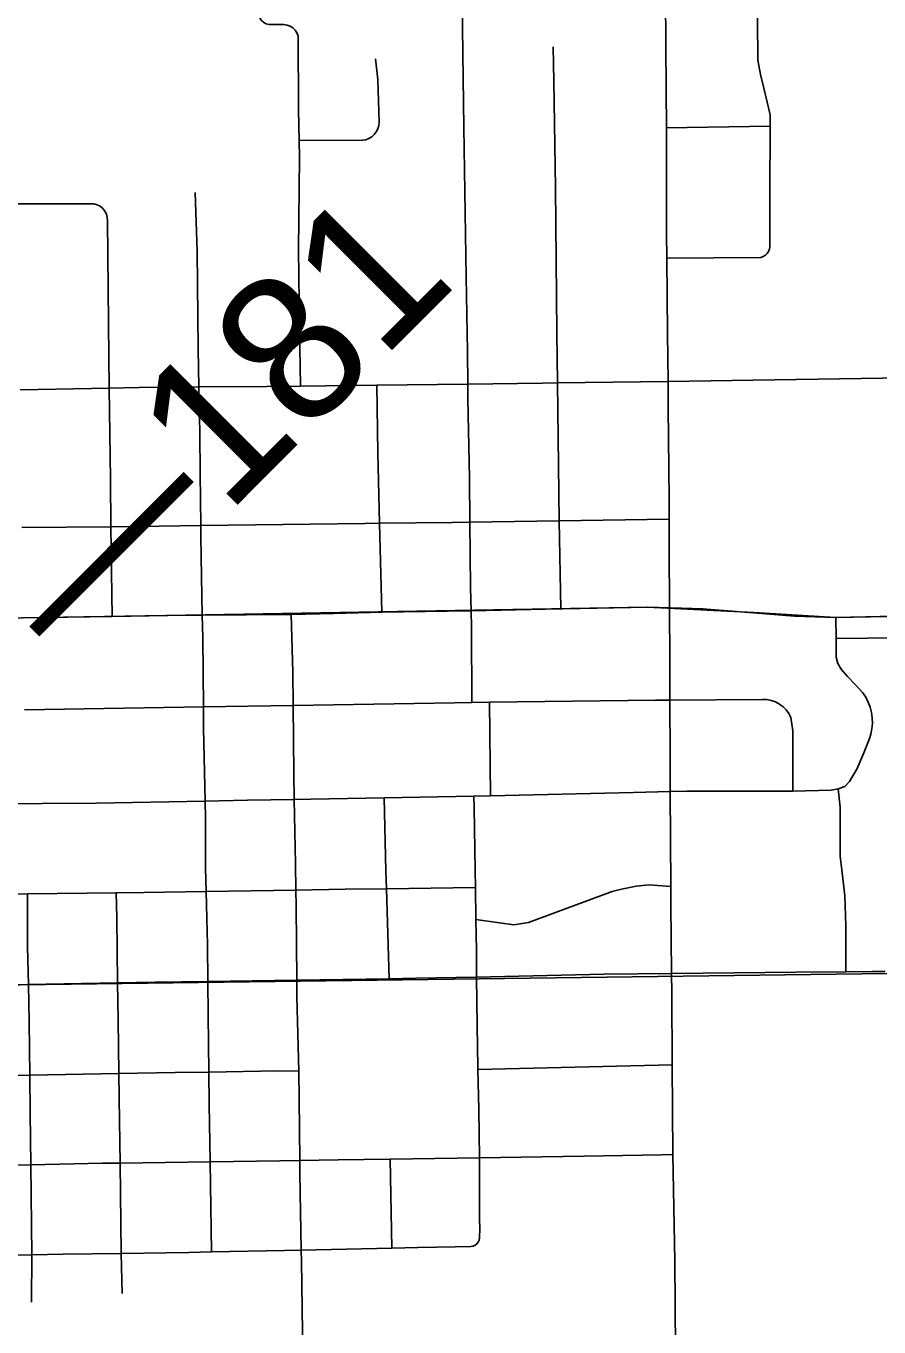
# Model space of a CAD drawing. Extents: x 23.6 to 68.7, y -63 to -29.
# Drawn here: x 44.728 to 45.309, y -48.808 to -47.922 of the extents above; entities that cross this region are included whole.
import ezdxf

# ---------------------------------------------------------------- set-up
doc = ezdxf.new("R2010")
doc.units = 0
for name, color, linetype in [('tdCoCityStreetMajor', 7, 'Continuous'), ('tdCoCityStreetMinor', 7, 'Continuous'), ('tdCoPriCL', 7, 'Continuous'), ('tdCoPrimary', 7, 'Continuous'), ('tdCoPriNonDiv', 7, 'Continuous'), ('tdCoPriNonDivCL', 7, 'Continuous'), ('tdCoSectLine', 7, 'Continuous'), ('tdStHwyPriRefPost1', 7, 'Continuous')]:
    doc.layers.add(name, color=color, linetype=linetype)

msp = doc.modelspace()

# ---------------------------------------------------------------- linework, layer by layer
at = {"layer": 'tdCoCityStreetMajor'}
for points in [[(45.16489, -48.16395), (45.16451, -48.13133), (45.16407, -48.07999), (45.16392, -48.06327), (45.16392, -48.00645), (45.16385, -47.9913), (45.16372, -47.96561), (45.16313, -47.90248), (45.16293, -47.84251), (45.16254, -47.82653)], [(45.16489, -48.16395), (45.22266, -48.16315), (45.38468, -48.16069)], [(44.72371, -48.16958), (44.78449, -48.16846), (44.8049, -48.16809), (44.84545, -48.16774), (44.89171, -48.16735), (44.91461, -48.16707), (44.96673, -48.16646), (45.02851, -48.16573), (45.07938, -48.16513), (45.0896, -48.16499), (45.16489, -48.16395)], [(45.17002, -48.82317), (45.16964, -48.76245), (45.16812, -48.69012), (45.16776, -48.62917), (45.16747, -48.58016), (45.16734, -48.56699), (45.16688, -48.51979), (45.16681, -48.50785), (45.16643, -48.44318), (45.16629, -48.41897), (45.16617, -48.38084), (45.16609, -48.35407), (45.1659, -48.318), (45.1657, -48.27752), (45.1657, -48.25767), (45.1657, -48.24378), (45.1651, -48.18203), (45.16489, -48.16395)]]:
    msp.add_lwpolyline(points, dxfattribs=at)
at = {"layer": 'tdCoCityStreetMinor'}
for p, q in [((45.16385, -47.9913), (45.23449, -47.9903)), ((44.97006, -48.32105), (44.96857, -48.26045)), ((45.03, -48.25976), (45.0909, -48.25882)), ((45.0909, -48.25882), (45.1657, -48.25767)), ((45.09192, -48.3188), (45.0909, -48.25882)), ((44.72498, -48.26338), (44.78565, -48.26284)), ((44.78645, -48.32386), (44.78565, -48.26284)), ((45.27931, -48.33892), (45.27923, -48.32454)), ((44.84858, -48.38545), (44.90965, -48.38444)), ((45.03137, -48.38249), (45.04342, -48.38233)), ((45.04414, -48.44605), (45.04342, -48.38233)), ((44.9717, -48.44742), (45.03271, -48.44631)), ((45.03271, -48.44631), (45.04414, -48.44605)), ((44.97317, -48.50924), (45.03382, -48.50835)), ((45.03413, -48.53028), (45.03382, -48.50835)), ((44.6683, -48.51363), (44.72889, -48.51281)), ((44.72889, -48.51281), (44.78906, -48.512)), ((44.85045, -48.5111), (44.91154, -48.51017)), ((44.97499, -48.5705), (44.97317, -48.50924)), ((44.91218, -48.57141), (44.97499, -48.5705)), ((44.66921, -48.57557), (44.72938, -48.57443)), ((44.72938, -48.57443), (44.79018, -48.57329)), ((44.85159, -48.57229), (44.91218, -48.57141)), ((45.03548, -48.63239), (45.16776, -48.62917)), ((44.7303, -48.63622), (44.79106, -48.63513)), ((44.9758, -48.69323), (45.03649, -48.69235)), ((44.97692, -48.75392), (44.9758, -48.69323)), ((44.73186, -48.75838), (44.73107, -48.69718)), ((44.79183, -48.696), (44.85312, -48.69518)), ((44.7925, -48.75748), (44.79183, -48.696)), ((44.91519, -48.75517), (44.97692, -48.75392)), ((44.67192, -48.75929), (44.73186, -48.75838)), ((44.73163, -48.79056), (44.73186, -48.75838)), ((44.79316, -48.78469), (44.7925, -48.75748))]:
    msp.add_line(p, q, dxfattribs=at)
for points in [[(45.23449, -47.9903), (45.23449, -47.98243), (45.23029, -47.96519), (45.22776, -47.9551), (45.22608, -47.94521), (45.22566, -47.89013), (45.22566, -47.82358)], [(44.91379, -47.99999), (44.91341, -47.97892), (44.91302, -47.92873), (44.91224, -47.92668), (44.91103, -47.92484), (44.90947, -47.92329), (44.90761, -47.92211), (44.90555, -47.92136), (44.90337, -47.92105), (44.89334, -47.92105), (44.89139, -47.92051), (44.88962, -47.91954), (44.88813, -47.91817), (44.887, -47.91649), (44.88629, -47.9146), (44.88605, -47.91259), (44.88526, -47.89448), (44.88526, -47.85255), (44.88507, -47.82875)], [(45.03, -48.25976), (45.02965, -48.22957), (45.02862, -48.17584), (45.02851, -48.16573), (45.02828, -48.14363), (45.02742, -48.09282), (45.02587, -47.99103), (45.02483, -47.90646), (45.02397, -47.84773), (45.02431, -47.83036)], [(45.0909, -48.25882), (45.09025, -48.22086), (45.0896, -48.16499), (45.0892, -48.13087), (45.08836, -48.03184), (45.08709, -47.95953), (45.08668, -47.93617)], [(44.91379, -47.99999), (44.95691, -47.99979), (44.95916, -47.9994), (44.96129, -47.9986), (44.96323, -47.99742), (44.96493, -47.99589), (44.9663, -47.99408), (44.96732, -47.99204), (44.96794, -47.98985), (44.96813, -47.98758), (44.96735, -47.95845), (44.96577, -47.94428)], [(45.16407, -48.07999), (45.22818, -48.07957), (45.22977, -48.07897), (45.2312, -48.07805), (45.23241, -48.07686), (45.23335, -48.07545), (45.23398, -48.07388), (45.23428, -48.07221), (45.23428, -48.02616), (45.23449, -47.99988), (45.23449, -47.9903)], [(44.91461, -48.16707), (44.9141, -48.12755), (44.91341, -48.07439), (44.914, -48.0116), (44.91379, -47.99999)], [(44.84673, -48.26209), (44.84639, -48.22659), (44.84612, -48.19897), (44.84545, -48.16774), (44.84489, -48.1418), (44.84421, -48.07535), (44.84298, -48.03537)], [(44.72177, -48.04305), (44.73121, -48.04298), (44.77166, -48.04298), (44.77396, -48.04309), (44.7762, -48.04368), (44.77826, -48.04472), (44.78005, -48.04617)], [(44.78565, -48.26284), (44.78522, -48.2304), (44.78449, -48.16846), (44.78423, -48.14705), (44.78325, -48.05457), (44.78314, -48.05227), (44.78255, -48.05003), (44.78151, -48.04797), (44.78006, -48.04618)], [(44.96857, -48.26045), (44.96739, -48.21253), (44.96673, -48.16646)], [(44.84673, -48.26209), (44.95854, -48.26055), (44.96857, -48.26045)], [(44.96857, -48.26045), (45.01798, -48.25995), (45.03, -48.25976)], [(45.03137, -48.38249), (45.03103, -48.33136), (45.03082, -48.3201), (45.03052, -48.30432), (45.03, -48.25976)], [(44.78565, -48.26284), (44.80419, -48.26268), (44.84673, -48.26209)], [(44.84858, -48.38545), (44.84817, -48.33841), (44.84781, -48.32295), (44.84721, -48.29666), (44.8468, -48.26924), (44.84673, -48.26209)], [(45.27931, -48.33892), (45.51291, -48.33633), (45.5126, -48.32334), (45.51258, -48.32082), (45.51257, -48.3203), (45.51255, -48.31775), (45.51237, -48.29469), (45.51237, -48.26939), (45.51124, -48.26532), (45.5107, -48.26474)], [(44.90965, -48.38444), (44.90942, -48.36192), (44.90839, -48.32257)], [(45.2808, -48.44128), (45.28533, -48.43965), (45.2884, -48.43621), (45.29365, -48.42735), (45.29817, -48.41686), (45.30178, -48.40764), (45.30294, -48.4041), (45.30369, -48.40045), (45.30403, -48.39674), (45.30394, -48.39301), (45.30344, -48.38932), (45.30252, -48.38571), (45.30121, -48.38222), (45.29951, -48.37891), (45.29744, -48.37581), (45.29236, -48.37022), (45.28713, -48.36477), (45.28279, -48.35989), (45.28044, -48.35591), (45.27936, -48.35175), (45.27936, -48.34615), (45.27931, -48.33892)], [(44.90965, -48.38444), (45.01957, -48.38264), (45.03137, -48.38249)], [(44.91044, -48.44852), (44.91013, -48.43099), (44.90965, -48.38444)], [(45.2499, -48.44281), (45.2499, -48.40187), (45.24842, -48.39275), (45.24707, -48.39002), (45.24531, -48.38754), (45.2432, -48.38535), (45.24077, -48.38352), (45.23809, -48.38208), (45.23522, -48.38107), (45.23223, -48.38051), (45.22919, -48.38042), (45.16617, -48.38084), (45.15644, -48.38091), (45.04342, -48.38233)], [(44.72669, -48.38747), (44.79467, -48.38633), (44.84858, -48.38545)], [(44.84982, -48.44961), (44.84871, -48.39995), (44.84858, -48.38545)], [(45.03382, -48.50835), (45.03365, -48.49673), (45.03287, -48.4543), (45.03271, -48.44631)], [(45.04414, -48.44605), (45.14137, -48.44381), (45.16643, -48.44318), (45.17754, -48.4429), (45.2499, -48.44281)], [(45.2499, -48.44281), (45.27592, -48.44218), (45.2808, -48.44128)], [(45.28599, -48.56571), (45.28599, -48.53443), (45.28539, -48.5142), (45.28327, -48.49639), (45.28206, -48.48733), (45.28206, -48.45381), (45.2808, -48.44128)], [(44.66753, -48.45232), (44.70171, -48.45158), (44.7755, -48.45104), (44.84982, -48.44961)], [(44.84982, -48.44961), (44.87859, -48.44905), (44.91044, -48.44852)], [(44.85045, -48.5111), (44.85008, -48.49533), (44.85008, -48.46121), (44.84982, -48.44961)], [(44.91044, -48.44852), (44.92181, -48.44833), (44.9717, -48.44742)], [(44.91154, -48.51017), (44.91121, -48.49219), (44.91044, -48.44852)], [(44.97317, -48.50924), (44.97281, -48.49711), (44.9717, -48.44742)], [(45.03413, -48.53028), (45.05019, -48.5325), (45.05981, -48.53374), (45.06992, -48.53226), (45.12688, -48.51105), (45.13329, -48.50957), (45.14316, -48.5076), (45.15204, -48.50661), (45.16681, -48.50785)], [(44.72938, -48.57443), (44.72888, -48.54879), (44.72889, -48.51281)], [(44.78906, -48.512), (44.80801, -48.51175), (44.85045, -48.5111)], [(44.79018, -48.57329), (44.78955, -48.52881), (44.78906, -48.512)], [(44.85159, -48.57229), (44.85131, -48.54745), (44.85045, -48.5111)], [(44.91154, -48.51017), (44.94514, -48.50965), (44.97317, -48.50924)], [(44.91218, -48.57141), (44.91175, -48.52118), (44.91154, -48.51017)], [(45.0346, -48.56935), (45.03443, -48.55106), (45.03413, -48.53028)], [(44.97499, -48.5705), (44.9933, -48.57024), (45.0346, -48.56935)], [(45.0346, -48.56935), (45.12114, -48.56748), (45.16734, -48.56699), (45.25214, -48.5661), (45.28599, -48.56571)], [(45.03548, -48.63239), (45.03545, -48.63092), (45.0349, -48.60258), (45.0346, -48.56935)], [(45.28599, -48.56571), (45.30402, -48.56551), (45.3127, -48.5657)], [(44.7303, -48.63622), (44.72987, -48.59983), (44.72938, -48.57443)], [(44.79018, -48.57329), (44.81574, -48.57281), (44.85159, -48.57229)], [(44.79106, -48.63513), (44.79053, -48.5986), (44.79018, -48.57329)], [(44.85229, -48.63406), (44.85185, -48.5952), (44.85159, -48.57229)], [(44.91349, -48.63346), (44.91228, -48.58274), (44.91218, -48.57141)], [(45.03649, -48.69235), (45.036, -48.65926), (45.03548, -48.63239)], [(44.67, -48.63739), (44.71921, -48.63641), (44.7303, -48.63622)], [(44.73107, -48.69718), (44.73061, -48.66173), (44.7303, -48.63622)], [(44.79106, -48.63513), (44.82944, -48.63445), (44.85229, -48.63406)], [(44.79183, -48.696), (44.79152, -48.66716), (44.79106, -48.63513)], [(44.85229, -48.63406), (44.89932, -48.63326), (44.91349, -48.63346)], [(44.85312, -48.69518), (44.85253, -48.65619), (44.85229, -48.63406)], [(44.91416, -48.69427), (44.91371, -48.65235), (44.91349, -48.63346)], [(44.85312, -48.69518), (44.90057, -48.69455), (44.91416, -48.69427)], [(44.91416, -48.69427), (44.94043, -48.69374), (44.9758, -48.69323)], [(44.91519, -48.75517), (44.91425, -48.70317), (44.91416, -48.69427)], [(44.97692, -48.75392), (44.9945, -48.75356), (45.02003, -48.75305), (45.03068, -48.75273), (45.03218, -48.75252), (45.03359, -48.75194), (45.0348, -48.75102), (45.03575, -48.74983), (45.03637, -48.74844), (45.03663, -48.74694), (45.03678, -48.74044), (45.03663, -48.73394), (45.03663, -48.70169), (45.03649, -48.69235)], [(45.03649, -48.69235), (45.10772, -48.69132), (45.16047, -48.69032), (45.16812, -48.69012)], [(44.67088, -48.69823), (44.71275, -48.69757), (44.73107, -48.69718)], [(44.73107, -48.69718), (44.77979, -48.69616), (44.79183, -48.696)], [(44.85404, -48.75647), (44.85335, -48.7105), (44.85312, -48.69518)], [(44.7925, -48.75748), (44.83856, -48.7568), (44.85404, -48.75647)], [(44.85404, -48.75647), (44.90385, -48.75539), (44.91519, -48.75517)], [(44.91626, -48.82725), (44.91532, -48.76275), (44.91519, -48.75517)], [(44.73186, -48.75838), (44.75307, -48.75806), (44.7925, -48.75748)]]:
    msp.add_lwpolyline(points, dxfattribs=at)
at = {"layer": 'tdCoPriCL'}
msp.add_lwpolyline([(44.72535, -48.32486), (44.78607, -48.32386), (44.83671, -48.32302), (44.84744, -48.32295), (44.90801, -48.32257), (44.93702, -48.32186), (44.96968, -48.32105), (45.01411, -48.32044), (45.03044, -48.3201), (45.09154, -48.3188), (45.0928, -48.31878), (45.15088, -48.31771), (45.16553, -48.318), (45.16649, -48.31802), (45.18818, -48.31878), (45.2232, -48.32135), (45.2511, -48.32378), (45.27885, -48.32454), (45.31948, -48.32378)], dxfattribs=at)
at = {"layer": 'tdCoPrimary'}
for points in [[(44.47851, -48.32883), (44.52702, -48.32803), (44.54212, -48.32779), (44.6047, -48.3268), (44.66572, -48.32583), (44.68986, -48.32545), (44.72573, -48.32486), (44.78645, -48.32386), (44.83709, -48.32302), (44.84781, -48.32295), (44.90839, -48.32257), (44.9374, -48.32186)], [(44.47851, -48.32883), (44.52702, -48.32803), (44.54212, -48.32779), (44.6047, -48.3268), (44.66572, -48.32583), (44.68986, -48.32545), (44.72573, -48.32486), (44.78645, -48.32386), (44.83709, -48.32302), (44.84781, -48.32295), (44.90839, -48.32257), (44.9374, -48.32186)], [(44.72573, -48.32486), (44.78645, -48.32386), (44.83709, -48.32302), (44.84781, -48.32295), (44.90839, -48.32257), (44.9374, -48.32186), (44.97006, -48.32105), (45.01449, -48.32044), (45.03082, -48.3201), (45.09192, -48.3188), (45.09318, -48.31878), (45.15125, -48.31771), (45.1659, -48.318), (45.16687, -48.31802), (45.18855, -48.31878), (45.19597, -48.31932), (45.22358, -48.32135), (45.25148, -48.32378), (45.27923, -48.32454), (45.31986, -48.32378)], [(44.9374, -48.32186), (44.97006, -48.32105), (45.01449, -48.32044), (45.03082, -48.3201), (45.09192, -48.3188), (45.09318, -48.31878), (45.15125, -48.31771), (45.1659, -48.318), (45.16687, -48.31802), (45.18855, -48.31878), (45.19597, -48.31932)], [(44.9374, -48.32186), (44.97006, -48.32105), (45.01449, -48.32044), (45.03082, -48.3201), (45.09192, -48.3188), (45.09318, -48.31878), (45.15125, -48.31771), (45.1659, -48.318), (45.16687, -48.31802), (45.18855, -48.31878), (45.19597, -48.31932)], [(45.19597, -48.31932), (45.22358, -48.32135), (45.25148, -48.32378), (45.27923, -48.32454), (45.31986, -48.32378), (45.36429, -48.32317), (45.42534, -48.32201), (45.51258, -48.32082), (45.61392, -48.31902), (45.66973, -48.31814)], [(45.19597, -48.31932), (45.22358, -48.32135), (45.25148, -48.32378), (45.27923, -48.32454), (45.31986, -48.32378), (45.36429, -48.32317), (45.42534, -48.32201), (45.51258, -48.32082), (45.61392, -48.31902), (45.66973, -48.31814)]]:
    msp.add_lwpolyline(points, dxfattribs=at)
at = {"layer": 'tdCoPriNonDiv'}
msp.add_lwpolyline([(43.53759, -48.34024), (43.78842, -48.33787), (44.29352, -48.33182), (44.83675, -48.32301), (45.15091, -48.31771), (45.22324, -48.32134), (45.27889, -48.32453), (45.61358, -48.31838), (45.71414, -48.31821), (45.9227, -48.31694), (45.97612, -48.31599), (46.22308, -48.32276)], dxfattribs=at)
at = {"layer": 'tdCoPriNonDivCL'}
msp.add_lwpolyline([(44.72535, -48.32486), (44.78607, -48.32386), (44.83671, -48.32302), (44.84744, -48.32295), (44.90801, -48.32257), (44.93702, -48.32186), (44.96969, -48.32105), (45.01411, -48.32044), (45.03044, -48.3201), (45.09154, -48.3188), (45.0928, -48.31878), (45.15088, -48.31771), (45.16553, -48.318), (45.16649, -48.31802), (45.18818, -48.31878), (45.2232, -48.32135), (45.2511, -48.32378), (45.27885, -48.32454), (45.31948, -48.32378)], dxfattribs=at)
msp.add_lwpolyline([(44.72535, -48.32486), (44.78607, -48.32386), (44.83671, -48.32302), (44.84744, -48.32295), (44.90801, -48.32257), (44.93702, -48.32186), (44.96969, -48.32105), (45.01411, -48.32044), (45.03044, -48.3201), (45.09154, -48.3188), (45.0928, -48.31878), (45.15088, -48.31771), (45.16553, -48.318), (45.16649, -48.31802), (45.18818, -48.31878), (45.2232, -48.32135), (45.2511, -48.32378), (45.27885, -48.32454), (45.31948, -48.32378)], dxfattribs=at)
at = {"layer": 'tdCoSectLine'}
msp.add_lwpolyline([(44.706, -48.57486), (45.50529, -48.56439), (45.53078, -48.56358), (45.65815, -48.5622), (45.67669, -48.56221)], dxfattribs=at)

# ---------------------------------------------------------------- texts
at = {"layer": 'tdStHwyPriRefPost1'}
msp.add_text('‒‒181', height=0.1, rotation=45, dxfattribs=at).set_placement((44.7595, -48.36023))

doc.saveas('drawing.dxf')
